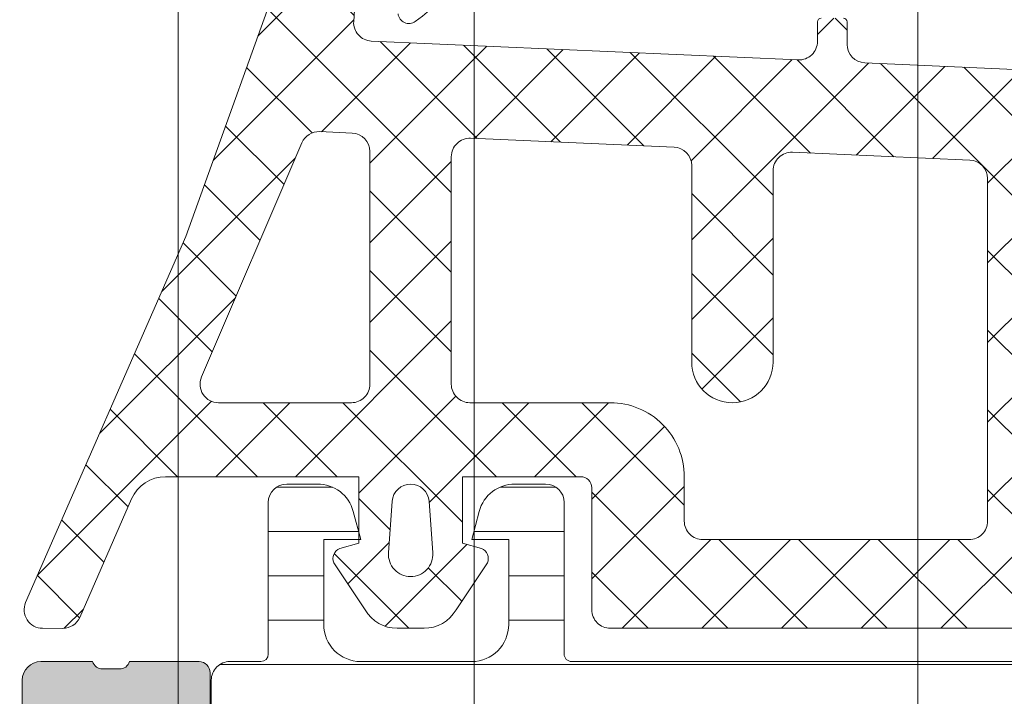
# Model space of a CAD drawing. Header units: millimetres. Extents: x 144573 to 336993, y 74252 to 247042.
# Tile 902 of 1056: x 198244 to 198271, y 226899 to 226918. Entities that reach past the tile are written whole.
import ezdxf

# ---------------------------------------------------------------- set-up
doc = ezdxf.new("R2010")
doc.units = ezdxf.units.MM
doc.layers.add('FASÁDA DETAILNÍ', color=255, linetype='Continuous', lineweight=0)
pattern_1 = [(135, (223145.3692754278, 214980.7191812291), (-1.077630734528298, -1.077630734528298), []), (225, (223145.3692754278, 214980.7191812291), (1.077630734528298, -1.077630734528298), [])]

msp = doc.modelspace()

# ---------------------------------------------------------------- hatches: boundary and pattern name
at = {"layer": 'FASÁDA DETAILNÍ'}
h = msp.add_hatch(color=256, dxfattribs=at)
edge = h.paths.add_edge_path()
edge.add_arc((198234.0512395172, 226945.2190450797), 0.5000674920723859, 90.00773245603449, 179.9922675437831, ccw=False)
edge.add_line((198234.0511720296, 226945.7191125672), (198238.0511720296, 226945.7191125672))
edge.add_arc((198238.0511045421, 226945.2190450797), 0.5000674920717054, 360.0077324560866, 449.99226754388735, ccw=False)
edge.add_line((198238.5511720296, 226945.2191125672), (198238.5511720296, 226943.9190637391))
edge.add_arc((198238.0511351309, 226943.9191006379), 0.5000369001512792, 270.0042279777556, 359.99577202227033, ccw=False)
edge.add_line((198238.0511720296, 226943.4190637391), (198237.5511720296, 226943.4190637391))
edge.add_line((198237.5511720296, 226943.4190637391), (198237.5511720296, 226944.4190637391))
edge.add_line((198237.5511720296, 226944.4190637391), (198236.0511720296, 226944.4190637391))
edge.add_arc((198236.051135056, 226943.4191007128), 0.9999630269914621, 449.9978814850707, 540.0021185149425)
edge.add_line((198235.0511720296, 226943.4190637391), (198235.0511720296, 226939.4190637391))
edge.add_arc((198236.0512488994, 226939.4191406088), 1.000076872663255, 180.0044039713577, 269.9955960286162)
edge.add_line((198236.0511720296, 226938.4190637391), (198237.5511720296, 226938.4190637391))
edge.add_line((198237.5511720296, 226938.4190637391), (198237.5511720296, 226939.4190637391))
edge.add_line((198237.5511720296, 226939.4190637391), (198238.0511720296, 226939.4190637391))
edge.add_arc((198238.0512295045, 226938.9191212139), 0.4999425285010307, -0.006586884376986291, 90.0065868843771, ccw=False)
edge.add_line((198238.5511720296, 226938.9190637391), (198238.5511720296, 226936.1190759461))
edge.add_arc((198238.0511720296, 226936.1190759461), 0.5000000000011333, 270.0000000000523, 360.0000000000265, ccw=False)
edge.add_line((198238.0511720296, 226935.6190759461), (198237.8511720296, 226935.6190759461))
edge.add_arc((198237.8511720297, 226936.1190759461), 0.5000000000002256, 179.9999999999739, 269.99999999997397, ccw=False)
edge.add_line((198237.3511720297, 226936.1190759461), (198237.3511720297, 226936.6190759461))
edge.add_arc((198236.8511369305, 226936.619040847), 0.500035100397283, 360.0040217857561, 449.9959782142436)
edge.add_line((198236.8511720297, 226937.1190759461), (198236.0511689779, 226937.1190759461))
edge.add_arc((198236.0511855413, 226936.6190593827), 0.5000165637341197, 90.00189796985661, 179.9981020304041)
edge.add_line((198235.5511689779, 226936.6190759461), (198235.5511689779, 226905.3190820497))
edge.add_line((198235.5511689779, 226905.3190820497), (198235.9835656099, 226899.280624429))
edge.add_arc((198236.9827852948, 226899.3190804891), 0.9999594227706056, 182.2040028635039, 269.9999999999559)
edge.add_line((198236.9827852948, 226898.3191210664), (198243.6512375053, 226898.3191210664))
edge.add_arc((198243.6512375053, 226898.8191210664), 0.5000000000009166, 270.0000000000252, 359.9999999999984)
edge.add_line((198244.1512375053, 226898.8191210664), (198244.1512375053, 226899.7191210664))
edge.add_arc((198244.6512375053, 226899.7191210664), 0.5000000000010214, 90.00000000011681, 180.0000000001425, ccw=False)
edge.add_line((198244.6512375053, 226900.2191210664), (198246.0512390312, 226900.2191210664))
edge.add_arc((198246.3187596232, 226900.2979575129), 0.278895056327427, 196.4198764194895, 271.1645893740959)
edge.add_line((198246.3244280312, 226900.0191200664), (198246.7780220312, 226900.0191200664))
edge.add_arc((198246.7836826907, 226900.297988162), 0.2789255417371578, 268.8371299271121, 343.5754054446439)
edge.add_line((198247.0512260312, 226900.2191210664), (198248.9312370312, 226900.2191210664))
edge.add_arc((198248.9312370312, 226899.9191210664), 0.3000000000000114, 360.00000000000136, 450, ccw=False)
edge.add_line((198249.2312370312, 226899.9191210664), (198249.2312370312, 226898.9391467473))
edge.add_arc((198248.9312370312, 226898.9391467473), 0.2999999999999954, 270.0000000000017, 360.00000000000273, ccw=False)
edge.add_line((198248.9312370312, 226898.6391467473), (198246.1712390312, 226898.6391467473))
edge.add_arc((198246.1712390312, 226898.5191467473), 0.1200000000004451, 449.9999999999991, 540)
edge.add_line((198246.0512390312, 226898.5191467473), (198246.0512390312, 226894.2191210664))
edge.add_arc((198246.5512390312, 226894.2191210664), 0.5000000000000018, 179.9999999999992, 269.9999999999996)
edge.add_line((198246.5512390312, 226893.7191210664), (198247.2512390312, 226893.7191210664))
edge.add_line((198247.2512390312, 226893.7191210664), (198249.6440593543, 226895.100616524))
edge.add_arc((198249.7131192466, 226894.9810012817), 0.1381197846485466, -1.0322764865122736e-10, 119.9999999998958, ccw=False)
edge.add_line((198249.8512390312, 226894.9810012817), (198249.8512390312, 226891.2191210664))
edge.add_arc((198251.8512390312, 226891.2191210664), 1.999999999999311, 180.0000000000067, 270.0000000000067)
edge.add_line((198251.8512390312, 226889.2191210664), (198252.419234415, 226889.2191210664))
edge.add_arc((198252.4192344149, 226888.7191210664), 0.5000000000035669, 415.52092823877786, 449.99999999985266, ccw=False)
edge.add_arc((198249.871761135, 226885.009622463), 4.999999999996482, 365.34922800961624, 415.5209282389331, ccw=False)
edge.add_arc((198254.7131123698, 226885.457240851), 0.1381197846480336, 240.0000000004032, 367.70243749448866, ccw=False)
edge.add_line((198254.6440524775, 226885.3376256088), (198252.2512321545, 226886.7191210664))
edge.add_line((198252.2512321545, 226886.7191210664), (198251.5512321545, 226886.7191210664))
edge.add_arc((198251.5512321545, 226886.2191210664), 0.5, 450, 540)
edge.add_line((198251.0512321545, 226886.2191210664), (198251.0512321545, 226881.9190953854))
edge.add_arc((198251.1712321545, 226881.9190953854), 0.1199999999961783, 180, 269.9999999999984)
edge.add_line((198251.1712321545, 226881.7990953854), (198253.9312301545, 226881.7990953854))
edge.add_arc((198253.9312301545, 226881.4990953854), 0.2999999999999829, 0, 90.00000000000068, ccw=False)
edge.add_line((198254.2312301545, 226881.4990953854), (198254.2312301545, 226880.5191210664))
edge.add_arc((198253.9312301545, 226880.5191210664), 0.300000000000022, 270.00000000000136, 360, ccw=False)
edge.add_line((198253.9312301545, 226880.2191210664), (198252.0512191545, 226880.2191210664))
edge.add_arc((198251.783675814, 226880.1402539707), 0.2789255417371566, 376.4245945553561, 451.1628700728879)
edge.add_line((198251.7780151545, 226880.4191220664), (198251.3244211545, 226880.4191220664))
edge.add_arc((198251.3187527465, 226880.1402846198), 0.2788950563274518, 448.8354106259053, 523.5801235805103)
edge.add_line((198251.0512321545, 226880.2191210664), (198248.0511736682, 226880.2191210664))
edge.add_line((198248.0511736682, 226880.2191210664), (198247.3510707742, 226880.9191934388))
edge.add_line((198247.3510707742, 226880.9191934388), (198247.3510707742, 226881.5191995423))
edge.add_line((198247.3510707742, 226881.5191995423), (198248.9510768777, 226881.5191995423))
edge.add_arc((198248.9510674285, 226882.0192089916), 0.5000094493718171, 270.0010827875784, 359.9989172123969)
edge.add_line((198249.4510768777, 226882.0191995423), (198249.4510768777, 226882.4146276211))
edge.add_arc((198248.9510768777, 226882.4146276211), 0.5000000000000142, 360.0000000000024, 375.0000000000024)
edge.add_line((198249.4340397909, 226882.5440371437), (198249.0498309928, 226883.9779238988))
edge.add_arc((198248.0839051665, 226883.7191048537), 1.000000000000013, 375.0000000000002, 450.0000000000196)
edge.add_line((198248.0839051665, 226884.7191048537), (198242.3510829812, 226884.7191048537))
edge.add_line((198242.3510829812, 226884.7191048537), (198242.3510829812, 226881.5191995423))
edge.add_line((198242.3510829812, 226881.5191995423), (198243.1510707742, 226881.5191995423))
edge.add_line((198243.1510707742, 226881.5191995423), (198243.1510707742, 226880.9191934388))
edge.add_line((198243.1510707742, 226880.9191934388), (198241.9386379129, 226880.2192117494))
edge.add_line((198241.9386379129, 226880.2192117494), (198240.8510829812, 226880.2192117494))
edge.add_line((198240.8510829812, 226880.2192117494), (198240.8510829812, 226895.2191210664))
edge.add_arc((198240.3510829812, 226895.2191210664), 0.5000000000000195, 359.9999999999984, 450.0000000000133)
edge.add_line((198240.3510829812, 226895.7191210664), (198234.5511720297, 226895.7191210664))
edge.add_arc((198234.5511720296, 226896.7191210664), 1, 180, 270.00000000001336, ccw=False)
edge.add_line((198233.5511720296, 226896.7191210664), (198233.5511720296, 226945.2191125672))
edge = h.paths.add_edge_path(flags=16)
edge.add_line((198243.1510707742, 226886.3191048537), (198247.5510707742, 226886.3191048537))
edge.add_arc((198247.5510707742, 226886.8191048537), 0.5000000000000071, 270.0000000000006, 359.9999999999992)
edge.add_line((198248.0510707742, 226886.8191048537), (198248.0510707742, 226891.2191048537))
edge.add_arc((198247.5510707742, 226891.2191048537), 0.4999999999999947, 359.9999999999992, 450.0000000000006)
edge.add_line((198247.5510707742, 226891.7191048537), (198243.1510707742, 226891.7191048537))
edge.add_arc((198243.1510707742, 226891.2191048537), 0.5, 450, 540)
edge.add_line((198242.6510707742, 226891.2191048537), (198242.6510707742, 226886.8191048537))
edge.add_arc((198243.1510707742, 226886.8191048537), 0.4999999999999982, 180, 270.0000000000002)
h = msp.add_hatch(dxfattribs=at)
h.set_pattern_fill('ANSI37', color=256, scale=0.48, angle=90, style=0)
h.set_pattern_definition(pattern_1)
edge = h.paths.add_edge_path(flags=16)
edge.add_line((198255.1498950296, 226904.5548185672), (198255.2496390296, 226903.1619645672))
edge.add_arc((198254.6511721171, 226903.1191070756), 0.599999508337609, -90.00000835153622, 4.09608051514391, ccw=False)
edge.add_arc((198254.6511719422, 226903.1191070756), 0.5999995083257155, 175.9039194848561, 270.00000835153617, ccw=False)
edge.add_line((198254.0527050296, 226903.1619645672), (198254.1524490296, 226904.5548185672))
edge.add_arc((198254.6511720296, 226904.5191040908), 0.5000001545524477, 4.096064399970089, 175.9039356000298, ccw=False)
edge = h.paths.add_edge_path(flags=16)
edge.add_arc((198253.0511754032, 226907.7191121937), 0.4999996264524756, -90.00004280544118, 4.2805441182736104e-05, ccw=False)
edge.add_line((198253.0511750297, 226907.2191125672), (198249.4574900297, 226907.2191125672))
edge.add_arc((198249.4574900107, 226907.7191129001), 0.5000003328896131, 156.7819733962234, 270.00000216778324, ccw=False)
edge.add_line((198248.9979840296, 226907.9162285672), (198251.7138620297, 226914.2473305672))
edge.add_arc((198252.1733673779, 226914.0502146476), 0.4999998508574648, 87.49988936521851, 156.7819182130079, ccw=False)
edge.add_line((198252.1951780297, 226914.5497385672), (198253.0729850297, 226914.5114125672))
edge.add_arc((198253.0511755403, 226914.0118889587), 0.4999994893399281, -4.485651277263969e-05, 87.50002088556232, ccw=False)
edge.add_line((198253.5511750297, 226914.0118885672), (198253.5511750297, 226907.7191125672))
edge = h.paths.add_edge_path(flags=16)
edge.add_line((198278.6050940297, 226913.1272745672), (198282.7537640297, 226904.2304215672))
edge.add_arc((198282.3006102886, 226904.0191124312), 0.4999998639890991, -90.00002967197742, 25.00000791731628, ccw=False)
edge.add_line((198282.3006100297, 226903.5191125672), (198272.9511750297, 226903.5191125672))
edge.add_arc((198272.9511746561, 226904.0191121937), 0.4999996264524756, 179.9999571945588, 270.0000428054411, ccw=False)
edge.add_line((198272.4511750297, 226904.0191125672), (198272.4511750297, 226913.1430355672))
edge.add_arc((198272.9511750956, 226913.1430354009), 0.5000000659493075, 87.49997275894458, 179.9999809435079, ccw=False)
edge.add_line((198272.9729850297, 226913.6425595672), (198278.1737490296, 226913.4154895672))
edge.add_arc((198278.1519393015, 226912.9159641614), 0.5000012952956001, 25.000091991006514, 87.50000252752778, ccw=False)
edge = h.paths.add_edge_path(flags=16)
edge.add_arc((198269.7511754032, 226904.0191121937), 0.4999996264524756, -90.00004280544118, 4.2805441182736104e-05, ccw=False)
edge.add_line((198269.7511750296, 226903.5191125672), (198262.5511750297, 226903.5191125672))
edge.add_arc((198262.5511746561, 226904.0191121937), 0.4999996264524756, 179.9999571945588, 270.0000428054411, ccw=False)
edge.add_line((198262.0511750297, 226904.0191125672), (198262.0511750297, 226905.2191125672))
edge.add_arc((198260.0511765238, 226905.2191140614), 1.999998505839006, 359.9999571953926, 450.0000428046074)
edge.add_line((198260.0511750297, 226907.2191125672), (198256.2511750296, 226907.2191125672))
edge.add_arc((198256.2511746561, 226907.7191121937), 0.4999996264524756, 179.9999571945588, 270.0000428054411, ccw=False)
edge.add_line((198255.7511750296, 226907.7191125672), (198255.7511750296, 226913.8721735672))
edge.add_arc((198256.2511750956, 226913.8721734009), 0.5000000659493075, 87.49997275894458, 179.9999809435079, ccw=False)
edge.add_line((198256.2729850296, 226914.3716975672), (198261.7729850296, 226914.1315625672))
edge.add_arc((198261.7511755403, 226913.6320389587), 0.499999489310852, -4.485984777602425e-05, 87.50002088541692, ccw=False)
edge.add_line((198262.2511750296, 226913.6320385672), (198262.2511750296, 226908.3191125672))
edge.add_arc((198263.3511750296, 226908.3191125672), 1.100000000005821, 180, 360)
edge.add_line((198264.4511750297, 226908.3191125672), (198264.4511750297, 226913.4923235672))
edge.add_arc((198264.9511750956, 226913.4923234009), 0.5000000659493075, 87.49997275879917, 179.999980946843, ccw=False)
edge.add_line((198264.9729850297, 226913.9918475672), (198269.7729850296, 226913.7822745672))
edge.add_arc((198269.7511755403, 226913.2827509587), 0.4999994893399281, -4.485651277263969e-05, 87.50002088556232, ccw=False)
edge.add_line((198270.2511750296, 226913.2827505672), (198270.2511750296, 226904.0191125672))
edge = h.paths.add_edge_path()
edge.add_line((198284.9642280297, 226905.4055695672), (198280.8663790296, 226914.1934355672))
edge.add_ellipse((198278.1474536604, 226912.9255780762), major_axis=(-3.000002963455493, 0), ratio=1, start_angle=205.0000306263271, end_angle=267.4999411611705)
edge.add_line((198278.2783150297, 226915.9227255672), (198277.6293650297, 226915.9510595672))
edge.add_ellipse((198277.651174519, 226916.4505831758), major_axis=(-0.4999994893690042, 0), ratio=1, start_angle=-4.485317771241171e-05, end_angle=87.50002088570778, ccw=False)
edge.add_line((198277.1511750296, 226916.4505835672), (198277.1511750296, 226917.4191125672))
edge.add_ellipse((198277.0511751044, 226917.4191126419), major_axis=(-0.09999992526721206, 0), ratio=1, start_angle=179.9999571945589, end_angle=270.0000428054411)
edge.add_line((198277.0511750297, 226917.5191125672), (198276.4511750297, 226917.5191125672))
edge.add_ellipse((198276.4511749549, 226917.4191126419), major_axis=(-0.0999999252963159, 0), ratio=1, start_angle=-90.0000428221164, end_angle=4.278876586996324e-05)
edge.add_line((198276.3511750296, 226917.4191125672), (198276.3511750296, 226916.5160745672))
edge.add_ellipse((198275.8511749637, 226916.5160747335), major_axis=(-0.5000000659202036, 0), ratio=1, start_angle=87.49997275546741, end_angle=179.999980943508, ccw=False)
edge.add_line((198275.8293650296, 226916.0165505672), (198266.9290710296, 226916.4103885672))
edge.add_ellipse((198266.9511751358, 226916.909899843), major_axis=(-0.5000001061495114, 0), ratio=1, start_angle=-8.298944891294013e-05, end_angle=87.46623077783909, ccw=False)
edge.add_line((198266.4511750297, 226916.9099005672), (198266.4511750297, 226917.5191125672))
edge.add_ellipse((198266.3511751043, 226917.5191126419), major_axis=(-0.0999999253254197, 0), ratio=1, start_angle=179.9999572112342, end_angle=270.0000427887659)
edge.add_line((198266.3511750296, 226917.6191125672), (198265.7511750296, 226917.6191125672))
edge.add_ellipse((198265.7511749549, 226917.5191126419), major_axis=(-0.09999992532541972, 0), ratio=1, start_angle=-90.00004280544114, end_angle=4.278876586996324e-05)
edge.add_line((198265.6511750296, 226917.5191125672), (198265.6511750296, 226916.9895505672))
edge.add_ellipse((198265.1511745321, 226916.9895502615), major_axis=(-0.5000004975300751, 0), ratio=1, start_angle=87.46630200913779, end_angle=180.0000350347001, ccw=False)
edge.add_line((198265.1290710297, 226916.4900385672), (198253.5888460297, 226917.0006945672))
edge.add_ellipse((198253.6106555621, 226917.5002191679), major_axis=(-0.5000004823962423, 0), ratio=1, start_angle=-3.217057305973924, end_angle=87.50002091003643, ccw=False)
edge.add_line((198253.1114430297, 226917.5282785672), (198253.4000060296, 226922.6620215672))
edge.add_ellipse((198253.8104240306, 226922.5464661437), major_axis=(-0.4263754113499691, 0), ratio=1, start_angle=200.7589723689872, end_angle=344.2751455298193, ccw=False)
edge.add_line((198254.2091190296, 226922.6975895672), (198254.2078790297, 226922.4649865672))
edge.add_line((198254.2078790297, 226922.4649865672), (198253.9097410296, 226920.5824075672))
edge.add_line((198253.9097410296, 226920.5824075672), (198254.3101670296, 226917.7331225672))
edge.add_ellipse((198254.6072476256, 226917.7748731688), major_axis=(-0.2999999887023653, 0), ratio=1, start_angle=7.999744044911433, end_angle=124.5977463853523)
edge.add_ellipse((198253.0741342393, 226919.9974442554), major_axis=(-3.000047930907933, 0), ratio=1, start_angle=124.5976412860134, end_angle=198.0084245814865)
edge.add_line((198255.9272130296, 226920.9249295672), (198255.2936370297, 226923.1798205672))
edge.add_ellipse((198254.5184245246, 226923.0188910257), major_axis=(-0.7917403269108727, 0), ratio=1, start_angle=191.727689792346, end_angle=263.201653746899)
edge.add_line((198254.6121470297, 226923.8050645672), (198253.5539370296, 226923.8062855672))
edge.add_ellipse((198253.6830612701, 226922.6271993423), major_axis=(-1.186135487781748, 0), ratio=1, start_angle=276.2496781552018, end_angle=341.3444235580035)
edge.add_line((198252.5592470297, 226923.0066185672), (198251.4649140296, 226919.7652785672))
edge.add_line((198251.4649140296, 226919.7652785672), (198248.5751360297, 226911.7154835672))
edge.add_line((198248.5751360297, 226911.7154835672), (198244.2423270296, 226901.8176065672))
edge.add_ellipse((198244.7013360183, 226901.6193365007), major_axis=(-0.5000002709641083, 0), ratio=1, start_angle=-23.36204948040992, end_angle=89.93342362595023)
edge.add_line((198244.7007550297, 226901.1193365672), (198245.2474560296, 226901.1187015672))
edge.add_ellipse((198245.2480363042, 226901.6187016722), major_axis=(-0.5000004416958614, 0), ratio=1, start_angle=89.93350548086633, end_angle=156.0791754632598)
edge.add_line((198245.7050900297, 226901.4159645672), (198247.1068460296, 226904.6199675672))
edge.add_ellipse((198248.022987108, 226904.2191132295), major_axis=(-0.9999993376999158, 0), ratio=1, start_angle=269.9999471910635, end_angle=336.3683852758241, ccw=False)
edge.add_line((198248.0229880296, 226905.2191125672), (198253.2509300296, 226905.2191125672))
edge.add_line((198253.2509300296, 226905.2191125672), (198253.2509390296, 226903.4196335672))
edge.add_line((198253.2509390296, 226903.4196335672), (198252.7361380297, 226903.2816915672))
edge.add_ellipse((198252.8509032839, 226903.0045375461), major_axis=(-0.2999756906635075, 0), ratio=1, start_angle=-67.5062997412, end_angle=22.50356669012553)
edge.add_line((198252.5737690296, 226902.8897245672), (198253.4229360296, 226901.6195975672))
edge.add_ellipse((198254.288800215, 226902.119318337), major_axis=(-0.9997207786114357, 0), ratio=1, start_angle=29.99076069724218, end_angle=90.00761184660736)
edge.add_line((198254.2889330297, 226901.1195975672), (198255.0132940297, 226901.1196285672))
edge.add_ellipse((198255.0130859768, 226902.1193663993), major_axis=(-0.9997378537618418, 0), ratio=1, start_angle=90.01192367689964, end_angle=150.0086750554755)
edge.add_line((198255.8789600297, 226901.6196285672), (198256.7281270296, 226902.8897245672))
edge.add_ellipse((198256.4509795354, 226903.0045364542), major_axis=(-0.2999875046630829, 0), ratio=1, start_angle=157.4975938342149, end_angle=247.501396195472)
edge.add_line((198256.5657730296, 226903.2816915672), (198256.0509570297, 226903.4196635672))
edge.add_line((198256.0509570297, 226903.4196635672), (198256.0509490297, 226905.2191125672))
edge.add_line((198256.0509490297, 226905.2191125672), (198259.2511760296, 226905.2191125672))
edge.add_ellipse((198259.2511762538, 226904.9191127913), major_axis=(-0.2999997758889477, 0), ratio=1, start_angle=179.9999572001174, end_angle=270.0000428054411, ccw=False)
edge.add_line((198259.5511760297, 226904.9191125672), (198259.5511760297, 226901.6191165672))
edge.add_ellipse((198260.0511756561, 226901.6191161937), major_axis=(-0.4999996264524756, 0), ratio=1, start_angle=-4.280544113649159e-05, end_angle=90.00004280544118)
edge.add_line((198260.0511760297, 226901.1191165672), (198286.9487980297, 226901.1191165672))
edge.add_line((198286.9487980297, 226901.1191165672), (198287.8439160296, 226902.6695085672))
edge.add_ellipse((198287.4109034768, 226902.9195086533), major_axis=(-0.4999999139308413, 0), ratio=1, start_angle=149.9999829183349, end_angle=269.9999366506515)
edge.add_line((198287.4109040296, 226903.4195085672), (198287.4109040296, 226905.1168795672))
edge.add_line((198287.4109040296, 226905.1168795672), (198285.4173820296, 226905.1168795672))
edge.add_ellipse((198285.417381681, 226905.6168798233), major_axis=(-0.5000002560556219, 0), ratio=1, start_angle=25.000128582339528, end_angle=90.00003995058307, ccw=False)
h = msp.add_hatch(dxfattribs=at)
h.set_pattern_fill('ANSI37', color=256, scale=0.48, angle=90, style=0)
h.set_pattern_definition(pattern_1)
edge = h.paths.add_edge_path(flags=16)
edge.add_line((198255.1498950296, 226904.5548183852), (198255.2496390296, 226903.1619643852))
edge.add_arc((198254.6511721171, 226903.1191068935), 0.599999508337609, -90.00000835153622, 4.09608051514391, ccw=False)
edge.add_arc((198254.6511719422, 226903.1191068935), 0.5999995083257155, 175.9039194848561, 270.00000835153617, ccw=False)
edge.add_line((198254.0527050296, 226903.1619643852), (198254.1524490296, 226904.5548183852))
edge.add_arc((198254.6511720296, 226904.5191039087), 0.5000001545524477, 4.096064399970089, 175.9039356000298, ccw=False)
edge = h.paths.add_edge_path(flags=16)
edge.add_arc((198253.0511754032, 226907.7191120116), 0.4999996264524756, -90.00004280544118, 4.2805441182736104e-05, ccw=False)
edge.add_line((198253.0511750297, 226907.2191123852), (198249.4574900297, 226907.2191123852))
edge.add_arc((198249.4574900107, 226907.719112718), 0.5000003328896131, 156.7819733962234, 270.00000216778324, ccw=False)
edge.add_line((198248.9979840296, 226907.9162283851), (198251.7138620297, 226914.2473303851))
edge.add_arc((198252.1733673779, 226914.0502144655), 0.4999998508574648, 87.49988936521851, 156.7819182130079, ccw=False)
edge.add_line((198252.1951780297, 226914.5497383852), (198253.0729850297, 226914.5114123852))
edge.add_arc((198253.0511755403, 226914.0118887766), 0.4999994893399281, -4.485651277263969e-05, 87.50002088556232, ccw=False)
edge.add_line((198253.5511750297, 226914.0118883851), (198253.5511750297, 226907.7191123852))
edge = h.paths.add_edge_path(flags=16)
edge.add_line((198278.6050940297, 226913.1272743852), (198282.7537640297, 226904.2304213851))
edge.add_arc((198282.3006102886, 226904.0191122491), 0.4999998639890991, -90.00002967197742, 25.00000791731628, ccw=False)
edge.add_line((198282.3006100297, 226903.5191123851), (198272.9511750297, 226903.5191123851))
edge.add_arc((198272.9511746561, 226904.0191120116), 0.4999996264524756, 179.9999571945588, 270.0000428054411, ccw=False)
edge.add_line((198272.4511750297, 226904.0191123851), (198272.4511750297, 226913.1430353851))
edge.add_arc((198272.9511750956, 226913.1430352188), 0.5000000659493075, 87.49997275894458, 179.9999809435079, ccw=False)
edge.add_line((198272.9729850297, 226913.6425593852), (198278.1737490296, 226913.4154893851))
edge.add_arc((198278.1519393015, 226912.9159639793), 0.5000012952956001, 25.000091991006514, 87.50000252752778, ccw=False)
edge = h.paths.add_edge_path(flags=16)
edge.add_arc((198269.7511754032, 226904.0191120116), 0.4999996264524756, -90.00004280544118, 4.2805441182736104e-05, ccw=False)
edge.add_line((198269.7511750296, 226903.5191123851), (198262.5511750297, 226903.5191123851))
edge.add_arc((198262.5511746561, 226904.0191120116), 0.4999996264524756, 179.9999571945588, 270.0000428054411, ccw=False)
edge.add_line((198262.0511750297, 226904.0191123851), (198262.0511750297, 226905.2191123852))
edge.add_arc((198260.0511765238, 226905.2191138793), 1.999998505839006, 359.9999571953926, 450.0000428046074)
edge.add_line((198260.0511750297, 226907.2191123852), (198256.2511750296, 226907.2191123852))
edge.add_arc((198256.2511746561, 226907.7191120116), 0.4999996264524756, 179.9999571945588, 270.0000428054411, ccw=False)
edge.add_line((198255.7511750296, 226907.7191123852), (198255.7511750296, 226913.8721733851))
edge.add_arc((198256.2511750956, 226913.8721732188), 0.5000000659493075, 87.49997275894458, 179.9999809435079, ccw=False)
edge.add_line((198256.2729850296, 226914.3716973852), (198261.7729850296, 226914.1315623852))
edge.add_arc((198261.7511755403, 226913.6320387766), 0.499999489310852, -4.485984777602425e-05, 87.50002088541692, ccw=False)
edge.add_line((198262.2511750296, 226913.6320383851), (198262.2511750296, 226908.3191123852))
edge.add_arc((198263.3511750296, 226908.3191123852), 1.100000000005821, 180, 360)
edge.add_line((198264.4511750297, 226908.3191123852), (198264.4511750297, 226913.4923233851))
edge.add_arc((198264.9511750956, 226913.4923232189), 0.5000000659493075, 87.49997275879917, 179.999980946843, ccw=False)
edge.add_line((198264.9729850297, 226913.9918473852), (198269.7729850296, 226913.7822743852))
edge.add_arc((198269.7511755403, 226913.2827507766), 0.4999994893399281, -4.485651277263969e-05, 87.50002088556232, ccw=False)
edge.add_line((198270.2511750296, 226913.2827503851), (198270.2511750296, 226904.0191123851))
edge = h.paths.add_edge_path()
edge.add_line((198284.9642280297, 226905.4055693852), (198280.8663790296, 226914.1934353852))
edge.add_ellipse((198278.1474536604, 226912.9255778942), major_axis=(-3.000002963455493, 0), ratio=1, start_angle=205.0000306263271, end_angle=267.4999411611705)
edge.add_line((198278.2783150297, 226915.9227253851), (198277.6293650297, 226915.9510593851))
edge.add_ellipse((198277.651174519, 226916.4505829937), major_axis=(-0.4999994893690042, 0), ratio=1, start_angle=-4.485317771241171e-05, end_angle=87.50002088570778, ccw=False)
edge.add_line((198277.1511750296, 226916.4505833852), (198277.1511750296, 226917.4191123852))
edge.add_ellipse((198277.0511751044, 226917.4191124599), major_axis=(-0.09999992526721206, 0), ratio=1, start_angle=179.9999571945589, end_angle=270.0000428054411)
edge.add_line((198277.0511750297, 226917.5191123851), (198276.4511750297, 226917.5191123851))
edge.add_ellipse((198276.4511749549, 226917.4191124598), major_axis=(-0.0999999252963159, 0), ratio=1, start_angle=-90.0000428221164, end_angle=4.278876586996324e-05)
edge.add_line((198276.3511750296, 226917.4191123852), (198276.3511750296, 226916.5160743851))
edge.add_ellipse((198275.8511749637, 226916.5160745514), major_axis=(-0.5000000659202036, 0), ratio=1, start_angle=87.49997275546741, end_angle=179.999980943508, ccw=False)
edge.add_line((198275.8293650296, 226916.0165503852), (198266.9290710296, 226916.4103883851))
edge.add_ellipse((198266.9511751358, 226916.9098996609), major_axis=(-0.5000001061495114, 0), ratio=1, start_angle=-8.298944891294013e-05, end_angle=87.46623077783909, ccw=False)
edge.add_line((198266.4511750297, 226916.9099003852), (198266.4511750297, 226917.5191123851))
edge.add_ellipse((198266.3511751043, 226917.5191124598), major_axis=(-0.0999999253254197, 0), ratio=1, start_angle=179.9999572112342, end_angle=270.0000427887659)
edge.add_line((198266.3511750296, 226917.6191123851), (198265.7511750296, 226917.6191123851))
edge.add_ellipse((198265.7511749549, 226917.5191124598), major_axis=(-0.09999992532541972, 0), ratio=1, start_angle=-90.00004280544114, end_angle=4.278876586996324e-05)
edge.add_line((198265.6511750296, 226917.5191123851), (198265.6511750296, 226916.9895503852))
edge.add_ellipse((198265.1511745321, 226916.9895500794), major_axis=(-0.5000004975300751, 0), ratio=1, start_angle=87.46630200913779, end_angle=180.0000350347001, ccw=False)
edge.add_line((198265.1290710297, 226916.4900383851), (198253.5888460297, 226917.0006943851))
edge.add_ellipse((198253.6106555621, 226917.5002189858), major_axis=(-0.5000004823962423, 0), ratio=1, start_angle=-3.217057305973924, end_angle=87.50002091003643, ccw=False)
edge.add_line((198253.1114430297, 226917.5282783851), (198253.4000060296, 226922.6620213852))
edge.add_ellipse((198253.8104240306, 226922.5464659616), major_axis=(-0.4263754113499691, 0), ratio=1, start_angle=200.7589723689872, end_angle=344.2751455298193, ccw=False)
edge.add_line((198254.2091190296, 226922.6975893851), (198254.2078790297, 226922.4649863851))
edge.add_line((198254.2078790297, 226922.4649863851), (198253.9097410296, 226920.5824073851))
edge.add_line((198253.9097410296, 226920.5824073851), (198254.3101670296, 226917.7331223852))
edge.add_ellipse((198254.6072476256, 226917.7748729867), major_axis=(-0.2999999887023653, 0), ratio=1, start_angle=7.999744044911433, end_angle=124.5977463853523)
edge.add_ellipse((198253.0741342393, 226919.9974440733), major_axis=(-3.000047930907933, 0), ratio=1, start_angle=124.5976412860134, end_angle=198.0084245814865)
edge.add_line((198255.9272130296, 226920.9249293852), (198255.2936370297, 226923.1798203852))
edge.add_ellipse((198254.5184245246, 226923.0188908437), major_axis=(-0.7917403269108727, 0), ratio=1, start_angle=191.727689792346, end_angle=263.201653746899)
edge.add_line((198254.6121470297, 226923.8050643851), (198253.5539370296, 226923.8062853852))
edge.add_ellipse((198253.6830612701, 226922.6271991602), major_axis=(-1.186135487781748, 0), ratio=1, start_angle=276.2496781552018, end_angle=341.3444235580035)
edge.add_line((198252.5592470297, 226923.0066183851), (198251.4649140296, 226919.7652783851))
edge.add_line((198251.4649140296, 226919.7652783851), (198248.5751360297, 226911.7154833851))
edge.add_line((198248.5751360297, 226911.7154833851), (198244.2423270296, 226901.8176063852))
edge.add_ellipse((198244.7013360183, 226901.6193363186), major_axis=(-0.5000002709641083, 0), ratio=1, start_angle=-23.36204948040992, end_angle=89.93342362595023)
edge.add_line((198244.7007550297, 226901.1193363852), (198245.2474560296, 226901.1187013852))
edge.add_ellipse((198245.2480363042, 226901.6187014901), major_axis=(-0.5000004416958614, 0), ratio=1, start_angle=89.93350548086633, end_angle=156.0791754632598)
edge.add_line((198245.7050900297, 226901.4159643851), (198247.1068460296, 226904.6199673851))
edge.add_ellipse((198248.022987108, 226904.2191130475), major_axis=(-0.9999993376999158, 0), ratio=1, start_angle=269.9999471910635, end_angle=336.3683852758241, ccw=False)
edge.add_line((198248.0229880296, 226905.2191123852), (198253.2509300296, 226905.2191123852))
edge.add_line((198253.2509300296, 226905.2191123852), (198253.2509390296, 226903.4196333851))
edge.add_line((198253.2509390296, 226903.4196333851), (198252.7361380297, 226903.2816913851))
edge.add_ellipse((198252.8509032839, 226903.004537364), major_axis=(-0.2999756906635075, 0), ratio=1, start_angle=-67.5062997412, end_angle=22.50356669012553)
edge.add_line((198252.5737690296, 226902.8897243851), (198253.4229360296, 226901.6195973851))
edge.add_ellipse((198254.288800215, 226902.1193181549), major_axis=(-0.9997207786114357, 0), ratio=1, start_angle=29.99076069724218, end_angle=90.00761184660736)
edge.add_line((198254.2889330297, 226901.1195973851), (198255.0132940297, 226901.1196283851))
edge.add_ellipse((198255.0130859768, 226902.1193662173), major_axis=(-0.9997378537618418, 0), ratio=1, start_angle=90.01192367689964, end_angle=150.0086750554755)
edge.add_line((198255.8789600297, 226901.6196283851), (198256.7281270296, 226902.8897243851))
edge.add_ellipse((198256.4509795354, 226903.0045362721), major_axis=(-0.2999875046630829, 0), ratio=1, start_angle=157.4975938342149, end_angle=247.501396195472)
edge.add_line((198256.5657730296, 226903.2816913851), (198256.0509570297, 226903.4196633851))
edge.add_line((198256.0509570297, 226903.4196633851), (198256.0509490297, 226905.2191123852))
edge.add_line((198256.0509490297, 226905.2191123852), (198259.2511760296, 226905.2191123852))
edge.add_ellipse((198259.2511762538, 226904.9191126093), major_axis=(-0.2999997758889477, 0), ratio=1, start_angle=179.9999572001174, end_angle=270.0000428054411, ccw=False)
edge.add_line((198259.5511760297, 226904.9191123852), (198259.5511760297, 226901.6191163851))
edge.add_ellipse((198260.0511756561, 226901.6191160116), major_axis=(-0.4999996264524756, 0), ratio=1, start_angle=-4.280544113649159e-05, end_angle=90.00004280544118)
edge.add_line((198260.0511760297, 226901.1191163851), (198286.9487980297, 226901.1191163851))
edge.add_line((198286.9487980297, 226901.1191163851), (198287.8439160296, 226902.6695083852))
edge.add_ellipse((198287.4109034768, 226902.9195084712), major_axis=(-0.4999999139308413, 0), ratio=1, start_angle=149.9999829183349, end_angle=269.9999366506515)
edge.add_line((198287.4109040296, 226903.4195083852), (198287.4109040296, 226905.1168793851))
edge.add_line((198287.4109040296, 226905.1168793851), (198285.4173820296, 226905.1168793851))
edge.add_ellipse((198285.417381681, 226905.6168796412), major_axis=(-0.5000002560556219, 0), ratio=1, start_angle=25.000128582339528, end_angle=90.00003995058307, ccw=False)
h = msp.add_hatch(dxfattribs=at)
h.set_pattern_fill('LINIE', color=256, scale=1.2, angle=-1.272221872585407e-14, style=0)
h.set_pattern_definition([(360, (198245.4265589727, 226880.9361504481), (2.939128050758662e-16, 1.2), [])])
edge = h.paths.add_edge_path()
edge.add_arc((198248.9612553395, 226898.9099229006), 0.2999999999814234, 269.9979247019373, 359.9979247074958)
edge.add_line((198249.2612553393, 226898.9099120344), (198249.2612839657, 226899.7202433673))
edge.add_arc((198249.7612812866, 226899.7202279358), 0.4999973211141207, 89.99761772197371, 179.9982316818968, ccw=False)
edge.add_line((198249.7613020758, 226900.2202252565), (198250.6023743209, 226900.2215458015))
edge.add_arc((198250.6023743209, 226900.4215458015), 0.1999999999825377, 270, 360.0000000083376)
edge.add_line((198250.8023743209, 226900.4215458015), (198250.8023743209, 226904.5215458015))
edge.add_arc((198251.3023743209, 226904.5215458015), 0.5, 90, 180, ccw=False)
edge.add_line((198251.3023743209, 226905.0215458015), (198252.1331235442, 226905.0215458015))
edge.add_arc((198252.1331235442, 226904.0215458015), 1, 15.000000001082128, 90, ccw=False)
edge.add_line((198253.0990493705, 226904.2803648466), (198253.3023743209, 226903.5215458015))
edge.add_line((198253.3023743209, 226903.5215458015), (198252.3023743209, 226903.5215458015))
edge.add_line((198252.3023743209, 226903.5215458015), (198252.3023743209, 226901.2215458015))
edge.add_arc((198253.3065008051, 226901.2232550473), 1.004127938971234, 180.0975300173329, 269.7659122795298)
edge.add_line((198253.3023983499, 226900.2191354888), (198256.3022767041, 226900.2191354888))
edge.add_arc((198256.2982483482, 226901.2232548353), 1.004127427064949, 270.2298596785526, 359.9024820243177)
edge.add_line((198257.3023743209, 226901.2215458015), (198257.3023743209, 226903.5215458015))
edge.add_line((198257.3023743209, 226903.5215458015), (198256.3023743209, 226903.5215458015))
edge.add_line((198256.3023743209, 226903.5215458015), (198256.5056992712, 226904.2803648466))
edge.add_arc((198257.4716250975, 226904.0215458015), 0.9999999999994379, 90, 164.9999999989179, ccw=False)
edge.add_line((198257.4716250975, 226905.0215458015), (198258.3023743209, 226905.0215458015))
edge.add_arc((198258.3023743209, 226904.5215458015), 0.4999999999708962, -3.335117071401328e-09, 89.99999999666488, ccw=False)
edge.add_line((198258.8023743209, 226904.5215458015), (198258.8023743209, 226900.4215458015))
edge.add_arc((198259.0065474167, 226900.4232743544), 0.2041804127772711, 180.4850610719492, 268.8441310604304)
edge.add_line((198259.0024286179, 226900.2191354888), (198284.8437954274, 226900.2191125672))
edge.add_arc((198284.843779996, 226899.7191152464), 0.4999973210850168, -0.002382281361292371, 89.9982316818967, ccw=False)
edge.add_line((198285.3437773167, 226899.7190944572), (198285.3437486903, 226898.9087631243))
edge.add_arc((198285.6437486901, 226898.9087522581), 0.3000000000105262, 179.997924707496, 269.9979247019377)
edge.add_line((198285.6437378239, 226898.6087522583), (198288.0437362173, 226898.6089972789))
edge.add_arc((198288.0437207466, 226898.1090013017), 0.4999959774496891, -0.0023777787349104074, 89.99822718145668, ccw=False)
edge.add_line((198288.5437167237, 226898.1089805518), (198288.5435900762, 226894.632439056))
edge.add_arc((198287.5537771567, 226894.7747855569), 0.9999960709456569, 237.2709086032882, 351.81631665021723, ccw=False)
edge.add_line((198287.013111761, 226893.9335524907), (198284.7295026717, 226895.2521049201))
edge.add_arc((198284.4794870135, 226894.8191012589), 0.5000000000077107, 59.9979281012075, 89.99786479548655)
edge.add_line((198284.4795056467, 226895.3191012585), (198250.1252368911, 226895.320187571))
edge.add_arc((198250.1252193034, 226894.8201875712), 0.5000000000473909, 89.9979846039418, 119.9979212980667)
edge.add_line((198249.8752350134, 226895.2532093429), (198247.5915304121, 226893.9348223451))
edge.add_arc((198247.050925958, 226894.7760945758), 0.9999960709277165, 188.1795327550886, 302.7249408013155, ccw=False)
edge.add_line((198246.0611027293, 226894.6338197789), (198246.0612293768, 226898.1103612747))
edge.add_arc((198246.561225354, 226898.1103458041), 0.4999959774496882, 89.99762222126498, 179.9982271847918, ccw=False)
edge.add_line((198246.5612461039, 226898.6103417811), (198248.9612444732, 226898.6099229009))
edge = h.paths.add_edge_path(flags=16)
edge.add_line((198273.1523680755, 226898.4196472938), (198273.1523680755, 226897.1196531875))
edge.add_arc((198273.6523644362, 226897.1196495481), 0.4999963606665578, 179.9995829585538, 270.0004170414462)
edge.add_line((198273.6523680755, 226896.6196531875), (198282.502361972, 226896.6196531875))
edge.add_arc((198282.5023656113, 226897.1196495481), 0.4999963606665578, 269.9995829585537, 360.0004170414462)
edge.add_line((198283.002361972, 226897.1196531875), (198283.002361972, 226898.4196472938))
edge.add_arc((198282.5023619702, 226898.4196638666), 0.5000000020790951, 359.9981008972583, 449.9999997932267)
edge.add_line((198282.502361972, 226898.9196638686), (198273.6523680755, 226898.9196638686))
edge.add_arc((198273.6523680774, 226898.4196638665), 0.5000000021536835, 90.00000021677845, 180.0018990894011)
edge = h.paths.add_edge_path(flags=16)
edge.add_arc((198262.9523619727, 226898.4196638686), 0.5, 90, 180)
edge.add_line((198262.4523619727, 226898.4196638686), (198262.4523619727, 226897.1196531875))
edge.add_arc((198262.9523619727, 226897.1196531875), 0.5, 180, 270)
edge.add_line((198262.9523619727, 226896.6196531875), (198271.6523680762, 226896.6196531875))
edge.add_arc((198271.6523680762, 226897.1196531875), 0.5, 270, 360)
edge.add_line((198272.1523680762, 226897.1196531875), (198272.1523680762, 226898.4196638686))
edge.add_arc((198271.6523680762, 226898.4196638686), 0.5, 0, 90)
edge.add_line((198271.6523680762, 226898.9196638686), (198262.9523619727, 226898.9196638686))
edge = h.paths.add_edge_path(flags=16)
edge.add_arc((198260.9523656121, 226897.1196495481), 0.4999963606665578, 269.9995829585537, 360.0004170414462)
edge.add_line((198261.4523619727, 226897.1196531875), (198261.4523619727, 226898.4196472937))
edge.add_arc((198260.9523619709, 226898.4196638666), 0.5000000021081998, 359.9981008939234, 449.9999997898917)
edge.add_line((198260.9523619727, 226898.9196638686), (198252.1023528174, 226898.9196638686))
edge.add_arc((198252.1023528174, 226898.4196791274), 0.4999847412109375, 90, 180)
edge.add_line((198251.6023680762, 226898.4196791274), (198251.6023680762, 226897.1196684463))
edge.add_arc((198252.102383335, 226897.1196684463), 0.5000152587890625, 180, 270)
edge.add_line((198252.102383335, 226896.6196531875), (198260.9523619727, 226896.6196531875))

# ---------------------------------------------------------------- linework, layer by layer
for p, q in [((198248.3692601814, 223842.6779105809), (198248.3692601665, 242857.1778107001)), ((198248.369260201, 219182.1778107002), (198248.3692601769, 242857.1778107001)), ((198256.3692601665, 242857.1778107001), (198256.3692601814, 223842.6779105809)), ((198256.369260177, 242857.1778107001), (198256.3692601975, 222609.0552556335)), ((198268.3692601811, 223842.6779105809), (198268.3692601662, 242857.1778107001)), ((198268.3692601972, 222609.0552556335), (198268.3692601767, 242857.1778107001)), ((198248.3692601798, 226467.6779195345), (198248.3692638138, 228607.1778109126)), ((198256.3692609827, 226940.3936120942), (198256.3692601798, 226467.6779195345)), ((198268.3692601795, 226467.6779195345), (198268.3692609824, 226940.3936120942)), ((198244.6512375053, 226900.2191210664), (198246.0512390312, 226900.2191210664)), ((198247.0512260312, 226900.2191210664), (198248.9312370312, 226900.2191210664)), ((198246.3244280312, 226900.0191200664), (198246.7780220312, 226900.0191200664)), ((198249.2312370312, 226899.9191210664), (198249.2312370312, 226898.9391467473)), ((198244.1512375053, 226898.8191210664), (198244.1512375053, 226899.7191210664))]:
    msp.add_line(p, q, dxfattribs=at)
at = {"layer": 'FASÁDA DETAILNÍ', "extrusion": (0, 0, -1)}
for points in [[(-198265.7511750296, 226917.6191125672, -0.414214), (-198265.6511750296, 226917.5191125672), (-198265.6511750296, 226916.9895505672), (-198265.6511750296, 226916.9895505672, 0.427226), (-198265.1290710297, 226916.4900385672), (-198253.5888460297, 226917.0006945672), (-198253.5888460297, 226917.0006945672, 0.417884), (-198253.1114430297, 226917.5282785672), (-198253.4000060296, 226922.6620215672)], [(-198265.7511750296, 226917.6191123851, -0.414214), (-198265.6511750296, 226917.5191123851), (-198265.6511750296, 226916.9895503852), (-198265.6511750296, 226916.9895503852, 0.427226), (-198265.1290710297, 226916.4900383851), (-198253.5888460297, 226917.0006943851), (-198253.5888460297, 226917.0006943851, 0.417884), (-198253.1114430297, 226917.5282783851), (-198253.4000060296, 226922.6620213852)], [(-198254.3101670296, 226917.7331225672, -0.557725), (-198254.7775910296, 226917.5279255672, -0.331739), (-198255.9272130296, 226920.9249295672)], [(-198254.3101670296, 226917.7331223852, -0.557725), (-198254.7775910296, 226917.5279253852, -0.331739), (-198255.9272130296, 226920.9249293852)], [(-198251.4649140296, 226919.7652785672), (-198248.5751360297, 226911.7154835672), (-198244.2423270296, 226901.8176065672), (-198244.2423270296, 226901.8176065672, -0.538982), (-198244.7007550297, 226901.1193365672), (-198245.2474560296, 226901.1187015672), (-198245.2474560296, 226901.1187015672, -0.296905), (-198245.7050900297, 226901.4159645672), (-198247.1068460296, 226904.6199675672), (-198247.1068460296, 226904.6199675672, 0.297963), (-198248.0229880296, 226905.2191125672), (-198253.2509300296, 226905.2191125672), (-198253.2509390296, 226903.4196335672), (-198252.7361380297, 226903.2816915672), (-198252.7361380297, 226903.2816915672, -0.414264), (-198252.5737690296, 226902.8897245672), (-198253.4229360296, 226901.6195975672), (-198253.4229360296, 226901.6195975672, -0.268028), (-198254.2889330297, 226901.1195975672), (-198255.0132940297, 226901.1196285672), (-198255.0132940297, 226901.1196285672, -0.267934), (-198255.8789600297, 226901.6196285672), (-198256.7281270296, 226902.8897245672), (-198256.7281270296, 226902.8897245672, -0.414233), (-198256.5657730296, 226903.2816915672), (-198256.0509570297, 226903.4196635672), (-198256.0509490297, 226905.2191125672), (-198259.2511760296, 226905.2191125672), (-198259.2511760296, 226905.2191125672, 0.414214), (-198259.5511760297, 226904.9191125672), (-198259.5511760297, 226901.6191165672), (-198259.5511760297, 226901.6191165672, -0.414214), (-198260.0511760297, 226901.1191165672), (-198286.9487980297, 226901.1191165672)], [(-198251.4649140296, 226919.7652783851), (-198248.5751360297, 226911.7154833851), (-198244.2423270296, 226901.8176063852), (-198244.2423270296, 226901.8176063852, -0.538982), (-198244.7007550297, 226901.1193363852), (-198245.2474560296, 226901.1187013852), (-198245.2474560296, 226901.1187013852, -0.296905), (-198245.7050900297, 226901.4159643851), (-198247.1068460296, 226904.6199673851), (-198247.1068460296, 226904.6199673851, 0.297963), (-198248.0229880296, 226905.2191123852), (-198253.2509300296, 226905.2191123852), (-198253.2509390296, 226903.4196333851), (-198252.7361380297, 226903.2816913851), (-198252.7361380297, 226903.2816913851, -0.414264), (-198252.5737690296, 226902.8897243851), (-198253.4229360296, 226901.6195973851), (-198253.4229360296, 226901.6195973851, -0.268028), (-198254.2889330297, 226901.1195973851), (-198255.0132940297, 226901.1196283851), (-198255.0132940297, 226901.1196283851, -0.267934), (-198255.8789600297, 226901.6196283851), (-198256.7281270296, 226902.8897243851), (-198256.7281270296, 226902.8897243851, -0.414233), (-198256.5657730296, 226903.2816913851), (-198256.0509570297, 226903.4196633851), (-198256.0509490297, 226905.2191123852), (-198259.2511760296, 226905.2191123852), (-198259.2511760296, 226905.2191123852, 0.414214), (-198259.5511760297, 226904.9191123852), (-198259.5511760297, 226901.6191163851), (-198259.5511760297, 226901.6191163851, -0.414214), (-198260.0511760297, 226901.1191163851), (-198286.9487980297, 226901.1191163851)], [(-198275.8293650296, 226916.0165505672), (-198266.9290710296, 226916.4103885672), (-198266.9290710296, 226916.4103885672, 0.40132), (-198266.4511750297, 226916.9099005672), (-198266.4511750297, 226917.5191125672), (-198266.4511750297, 226917.5191125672, -0.414214), (-198266.3511750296, 226917.6191125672)], [(-198275.8293650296, 226916.0165503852), (-198266.9290710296, 226916.4103883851), (-198266.9290710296, 226916.4103883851, 0.40132), (-198266.4511750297, 226916.9099003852), (-198266.4511750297, 226917.5191123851), (-198266.4511750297, 226917.5191123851, -0.414214), (-198266.3511750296, 226917.6191123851)]]:
    msp.add_lwpolyline(points, format="xyb", dxfattribs=at)
at = {"layer": 'FASÁDA DETAILNÍ'}
for points in [[(198253.5511750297, 226907.7191125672, -0.414214), (198253.0511750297, 226907.2191125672), (198249.4574900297, 226907.2191125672), (198249.4574900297, 226907.2191125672, -0.538546), (198248.9979840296, 226907.9162285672), (198251.7138620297, 226914.2473305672), (198251.7138620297, 226914.2473305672, -0.311858), (198252.1951780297, 226914.5497385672), (198253.0729850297, 226914.5114125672), (198253.0729850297, 226914.5114125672, -0.401491), (198253.5511750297, 226914.0118885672), (198253.5511750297, 226907.7191125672)], [(198253.5511750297, 226907.7191123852, -0.414214), (198253.0511750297, 226907.2191123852), (198249.4574900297, 226907.2191123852), (198249.4574900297, 226907.2191123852, -0.538546), (198248.9979840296, 226907.9162283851), (198251.7138620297, 226914.2473303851), (198251.7138620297, 226914.2473303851, -0.311858), (198252.1951780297, 226914.5497383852), (198253.0729850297, 226914.5114123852), (198253.0729850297, 226914.5114123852, -0.401491), (198253.5511750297, 226914.0118883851), (198253.5511750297, 226907.7191123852)], [(198270.2511750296, 226904.0191125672, -0.414214), (198269.7511750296, 226903.5191125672), (198262.5511750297, 226903.5191125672), (198262.5511750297, 226903.5191125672, -0.414214), (198262.0511750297, 226904.0191125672), (198262.0511750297, 226905.2191125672), (198262.0511750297, 226905.2191125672, 0.414214), (198260.0511750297, 226907.2191125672), (198256.2511750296, 226907.2191125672), (198256.2511750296, 226907.2191125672, -0.414214), (198255.7511750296, 226907.7191125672), (198255.7511750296, 226913.8721735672), (198255.7511750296, 226913.8721735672, -0.427052), (198256.2729850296, 226914.3716975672), (198261.7729850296, 226914.1315625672), (198261.7729850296, 226914.1315625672, -0.401491), (198262.2511750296, 226913.6320385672), (198262.2511750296, 226908.3191125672), (198262.2511750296, 226908.3191125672, 1), (198264.4511750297, 226908.3191125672), (198264.4511750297, 226913.4923235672), (198264.4511750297, 226913.4923235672, -0.427052), (198264.9729850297, 226913.9918475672), (198269.7729850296, 226913.7822745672), (198269.7729850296, 226913.7822745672, -0.401491), (198270.2511750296, 226913.2827505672), (198270.2511750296, 226904.0191125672)], [(198270.2511750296, 226904.0191123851, -0.414214), (198269.7511750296, 226903.5191123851), (198262.5511750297, 226903.5191123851), (198262.5511750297, 226903.5191123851, -0.414214), (198262.0511750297, 226904.0191123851), (198262.0511750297, 226905.2191123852), (198262.0511750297, 226905.2191123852, 0.414214), (198260.0511750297, 226907.2191123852), (198256.2511750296, 226907.2191123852), (198256.2511750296, 226907.2191123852, -0.414214), (198255.7511750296, 226907.7191123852), (198255.7511750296, 226913.8721733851), (198255.7511750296, 226913.8721733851, -0.427052), (198256.2729850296, 226914.3716973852), (198261.7729850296, 226914.1315623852), (198261.7729850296, 226914.1315623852, -0.401491), (198262.2511750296, 226913.6320383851), (198262.2511750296, 226908.3191123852), (198262.2511750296, 226908.3191123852, 1), (198264.4511750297, 226908.3191123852), (198264.4511750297, 226913.4923233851), (198264.4511750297, 226913.4923233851, -0.427052), (198264.9729850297, 226913.9918473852), (198269.7729850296, 226913.7822743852), (198269.7729850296, 226913.7822743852, -0.401491), (198270.2511750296, 226913.2827503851), (198270.2511750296, 226904.0191123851)], [(198255.1498950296, 226904.5548185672), (198255.2496390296, 226903.1619645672), (198255.2496390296, 226903.1619645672, -0.435311), (198254.6511720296, 226902.5191075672, -0.435311), (198254.0527050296, 226903.1619645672), (198254.1524490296, 226904.5548185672), (198254.1524490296, 226904.5548185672, -0.930949), (198255.1498950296, 226904.5548185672)], [(198255.1498950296, 226904.5548183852), (198255.2496390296, 226903.1619643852), (198255.2496390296, 226903.1619643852, -0.435311), (198254.6511720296, 226902.5191073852, -0.435311), (198254.0527050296, 226903.1619643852), (198254.1524490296, 226904.5548183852), (198254.1524490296, 226904.5548183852, -0.930949), (198255.1498950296, 226904.5548183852)]]:
    msp.add_lwpolyline(points, format="xyb", close=True, dxfattribs=at)
msp.add_lwpolyline([(198249.2612553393, 226898.9099120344), (198249.2612839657, 226899.7202433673, -0.4142167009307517), (198249.7613020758, 226900.2202252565), (198250.6023743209, 226900.2215458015, 0.414213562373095), (198250.8023743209, 226900.4215458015), (198250.8023743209, 226904.5215458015, -0.414213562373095), (198251.3023743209, 226905.0215458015), (198252.1331235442, 226905.0215458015, -0.3394542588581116), (198253.0990493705, 226904.2803648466), (198253.3023743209, 226903.5215458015), (198252.3023743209, 226903.5215458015), (198252.3023743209, 226901.2215458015, 0.4125193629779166), (198253.3023983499, 226900.2191354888), (198256.3022767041, 226900.2191354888, 0.4125410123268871), (198257.3023743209, 226901.2215458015), (198257.3023743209, 226903.5215458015), (198256.3023743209, 226903.5215458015), (198256.5056992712, 226904.2803648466, -0.3394542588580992), (198257.4716250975, 226905.0215458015), (198258.3023743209, 226905.0215458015, -0.414213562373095), (198258.8023743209, 226904.5215458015), (198258.8023743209, 226900.4215458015, 0.4058498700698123), (198259.0024286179, 226900.2191354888), (198284.8437954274, 226900.2191125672, -0.4142167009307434)], format="xyb", dxfattribs=at)
for centre, radius, start, end in [((198244.6512375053, 226899.7191210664), 0.5000000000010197, 90, 180), ((198246.3187596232, 226900.2979575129), 0.2788950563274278, 196.4198764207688, 271.1645893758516), ((198246.7836826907, 226900.297988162), 0.2789255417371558, 268.8371299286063, 343.5754054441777), ((198248.9312370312, 226899.9191210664), 0.3000000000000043, 0, 90)]:
    msp.add_arc(centre, radius, start, end, dxfattribs=at)

doc.saveas('drawing.dxf')
